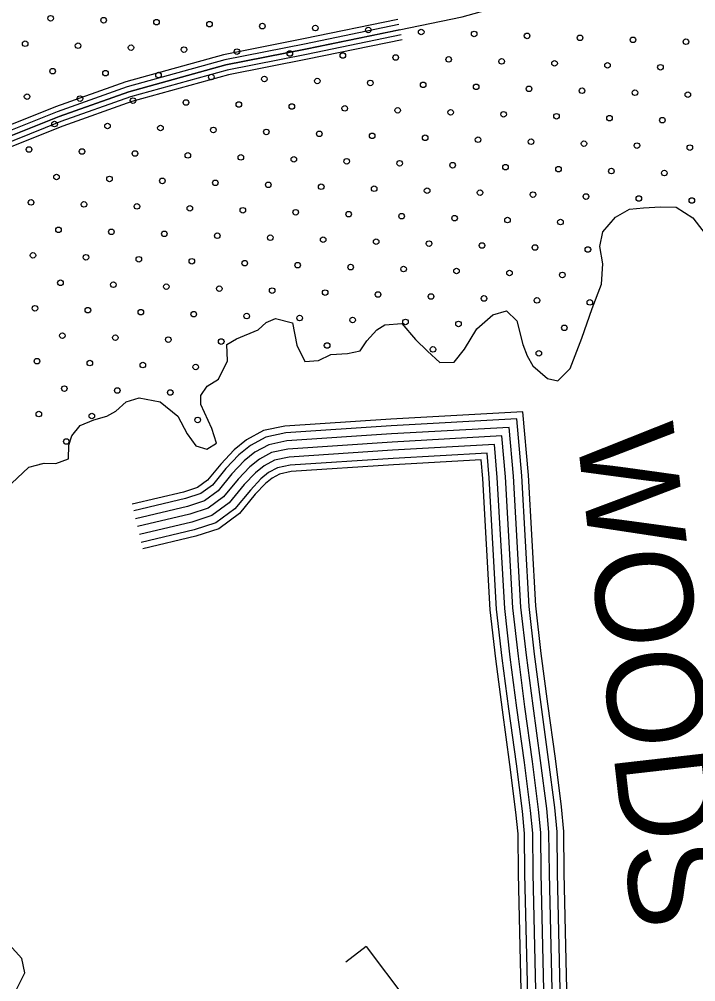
# Model space of a CAD drawing. Extents: x 1788175 to 1969470, y 584502 to 738744.
# Drawn here: x 1834948 to 1837524, y 725756 to 729424 of the extents above; entities that cross this region are included whole.
import ezdxf

# ---------------------------------------------------------------- set-up
doc = ezdxf.new("R2010")
doc.units = 0
for name, color, linetype in [('DESIGN - ROW - Right-of-Way and Easement Labels', 7, 'Continuous'), ('DESIGN - SCRATCH - User 1', 7, 'Continuous'), ('DESIGN - TRAFFIC CONTROL PERMANENT - Pavement Marking Text', 7, 'Continuous'), ('DESIGN - TRANSPORTATION - Edge of Traveled Way', 7, 'Continuous'), ('DESIGN - UTILITIES - Cable (Underground) with Text', 7, 'Continuous'), ('SURVEY - DRAINAGE - Natural Features', 7, 'Continuous'), ('SURVEY - TRANSPORTATION - Roads', 7, 'Continuous')]:
    doc.layers.add(name, color=color, linetype=linetype)

msp = doc.modelspace()

# ---------------------------------------------------------------- linework, layer by layer
at = {"layer": 'DESIGN - SCRATCH - User 1'}
for points in [[(1835587.3, 727844.2), (1835620.6, 727797.7), (1835662.4, 727785), (1835698.8, 727808.5), (1835681.7, 727864.8), (1835639, 727955.6), (1835639.6, 727989.6), (1835664.1, 728025.3), (1835706.6, 728052.7), (1835741.7, 728122.3), (1835738.7, 728184.5), (1835775, 728205.9), (1835857.6, 728240.8), (1835888.1, 728268.4), (1835924.4, 728283.9), (1835988.1, 728266.9), (1836004.8, 728182.5), (1836035.9, 728120), (1836088, 728123.2), (1836134.4, 728146.6), (1836198.4, 728149.6), (1836246.7, 728160.9), (1836271.3, 728198.6), (1836309.9, 728240.1), (1836340.3, 728259.7), (1836404.4, 728264.8), (1836457.5, 728203.9), (1836502.8, 728159.2), (1836550.2, 728116.4), (1836604.2, 728117.6), (1836643, 728167.1), (1836690.3, 728244.5), (1836751.1, 728297.7), (1836803.4, 728313), (1836842.8, 728274.3), (1836865.4, 728183.9), (1836882.8, 728141.5), (1836904.2, 728103.2), (1836959.5, 728054.3), (1836999.3, 728045.7), (1837046.1, 728093.1), (1837090, 728208.6), (1837129.8, 728322.2), (1837165.2, 728413.8), (1837170.4, 728491.8), (1837159.5, 728558.1), (1837170.3, 728614), (1837219.2, 728669.3), (1837271.8, 728700.6), (1837325.9, 728705.8), (1837390, 728708.9), (1837450, 728708), (1837513.4, 728667), (1837572.2, 728590)], [(1834897.5, 727634.1), (1834984.9, 727716.9), (1835043.2, 727732.1), (1835087.2, 727731.4), (1835135.5, 727748.7), (1835136.3, 727800.8), (1835148.9, 727836.7), (1835179.5, 727876.3), (1835231.9, 727897.5), (1835282.1, 727910.8), (1835316.4, 727930.3), (1835355, 727965.8), (1835405.3, 727981.1), (1835485.1, 727965.9), (1835552.3, 727910.8), (1835587.3, 727844.2)], [(1834935.6, 725720.8), (1834968.8, 725790.4), (1834957.6, 725844.7), (1834896.6, 725911.7)]]:
    msp.add_lwpolyline(points, dxfattribs=at)
at = {"layer": 'DESIGN - TRAFFIC CONTROL PERMANENT - Pavement Marking Text'}
for centre in [(1835067.5, 729427.8), (1835269.2, 729420.3), (1835470.8, 729412.8), (1835672.4, 729405.4), (1835874, 729397.9), (1836075.6, 729390.4), (1836277.2, 729383), (1836478.8, 729375.5), (1836680.4, 729368), (1834970.5, 729330.7), (1836882, 729360.6), (1837083.7, 729353.1), (1837285.3, 729345.6), (1837486.9, 729338.2), (1835172.1, 729323.2), (1835373.7, 729315.8), (1835575.3, 729308.3), (1835776.9, 729300.8), (1835978.5, 729293.4), (1836180.1, 729285.9), (1836381.7, 729278.4), (1836583.4, 729270.9), (1836785, 729263.5), (1836986.6, 729256), (1835075, 729226.1), (1835276.6, 729218.7), (1837188.2, 729248.5), (1837389.8, 729241.1), (1835478.2, 729211.2), (1835679.8, 729203.7), (1835881.5, 729196.3), (1836083.1, 729188.8), (1836284.7, 729181.3), (1836486.3, 729173.9), (1836687.9, 729166.4), (1836889.5, 729158.9), (1837091.1, 729151.5), (1837292.7, 729144), (1834977.9, 729129.1), (1835179.6, 729121.6), (1835381.2, 729114.1), (1837494.3, 729136.5), (1835582.8, 729106.7), (1835784.4, 729099.2), (1835986, 729091.7), (1836187.6, 729084.3), (1836389.2, 729076.8), (1836590.8, 729069.3), (1836792.4, 729061.9), (1836994, 729054.4), (1837195.7, 729046.9), (1837397.3, 729039.5), (1835082.5, 729024.5), (1835284.1, 729017.1), (1835485.7, 729009.6), (1835687.3, 729002.1), (1835888.9, 728994.7), (1836090.5, 728987.2), (1836292.1, 728979.7), (1836493.8, 728972.3), (1836695.4, 728964.8), (1834985.4, 728927.5), (1836897, 728957.3), (1837098.6, 728949.9), (1837300.2, 728942.4), (1837501.8, 728934.9), (1835187, 728920), (1835388.6, 728912.5), (1835590.2, 728905.1), (1835791.9, 728897.6), (1835993.5, 728890.1), (1836195.1, 728882.7), (1836396.7, 728875.2), (1836598.3, 728867.7), (1836799.9, 728860.3), (1837001.5, 728852.8), (1835090, 728822.9), (1835291.6, 728815.5), (1837203.1, 728845.3), (1837404.7, 728837.9), (1835493.2, 728808), (1835694.8, 728800.5), (1835896.4, 728793.1), (1836098, 728785.6), (1836299.6, 728778.1), (1836501.2, 728770.7), (1836702.8, 728763.2), (1836904.4, 728755.7), (1837106.1, 728748.3), (1837307.7, 728740.8), (1834992.9, 728725.9), (1835194.5, 728718.4), (1835396.1, 728710.9), (1837509.3, 728733.3), (1835597.7, 728703.5), (1835799.3, 728696), (1836000.9, 728688.5), (1836202.5, 728681.1), (1836404.2, 728673.6), (1836605.8, 728666.1), (1836807.4, 728658.7), (1837009, 728651.2), (1835097.4, 728621.3), (1835299, 728613.8), (1835500.6, 728606.4), (1835702.2, 728598.9), (1835903.9, 728591.4), (1836105.5, 728584), (1836307.1, 728576.5), (1836508.7, 728569), (1836710.3, 728561.6), (1835000.3, 728524.2), (1836911.9, 728554.1), (1837113.5, 728546.6), (1835202, 728516.8), (1835403.6, 728509.3), (1835605.2, 728501.8), (1835806.8, 728494.4), (1836008.4, 728486.9), (1836210, 728479.4), (1836411.6, 728472), (1836613.2, 728464.5), (1836814.8, 728457), (1837016.4, 728449.6), (1835104.9, 728419.7), (1835306.5, 728412.2), (1835508.1, 728404.8), (1835709.7, 728397.3), (1835911.3, 728389.8), (1836112.9, 728382.4), (1836314.5, 728374.9), (1836516.2, 728367.4), (1836717.8, 728360), (1836919.4, 728352.5), (1837121, 728345), (1835007.8, 728322.6), (1835209.4, 728315.2), (1835411, 728307.7), (1835612.6, 728300.2), (1835814.3, 728292.8), (1836015.9, 728285.3), (1836217.5, 728277.8), (1836419.1, 728270.4), (1836620.7, 728262.9), (1837023.9, 728248), (1835112.4, 728218.1), (1835314, 728210.6), (1835515.6, 728203.2), (1835717.2, 728195.7), (1836120.4, 728180.8), (1836523.6, 728165.8), (1835015.3, 728121), (1836926.8, 728150.9), (1835216.9, 728113.6), (1835418.5, 728106.1), (1835620.1, 728098.6), (1835119.8, 728016.5), (1835321.4, 728009), (1835523, 728001.6), (1835022.7, 727919.4), (1835224.4, 727911.9), (1835627.6, 727897), (1835127.3, 727814.9)]:
    msp.add_circle(centre, 10.6, dxfattribs=at)
for centre, start, end in [((1837210.6, 728643.7), 130.9527, 146.1367), ((1835030.2, 727717.8), 101.1588, 108.0176)]:
    msp.add_arc(centre, 10.6, start, end, dxfattribs=at)
at = {"layer": 'DESIGN - TRANSPORTATION - Edge of Traveled Way'}
for points in [[(1835587.3, 727844.2), (1835620.6, 727797.7), (1835662.4, 727785), (1835698.8, 727808.5), (1835681.7, 727864.8), (1835639, 727955.6), (1835639.6, 727989.6), (1835664.1, 728025.3), (1835706.6, 728052.7), (1835741.7, 728122.3), (1835738.7, 728184.5), (1835775, 728205.9), (1835857.6, 728240.8), (1835888.1, 728268.4), (1835924.4, 728283.9), (1835988.1, 728266.9), (1836004.8, 728182.5), (1836035.9, 728120), (1836088, 728123.2), (1836134.4, 728146.6), (1836198.4, 728149.6), (1836246.7, 728160.9), (1836271.3, 728198.6), (1836309.9, 728240.1), (1836340.3, 728259.7), (1836404.4, 728264.8), (1836457.5, 728203.9), (1836502.8, 728159.2), (1836550.2, 728116.4), (1836604.2, 728117.6), (1836643, 728167.1), (1836690.3, 728244.5), (1836751.1, 728297.7), (1836803.4, 728313), (1836842.8, 728274.3), (1836865.4, 728183.9), (1836882.8, 728141.5), (1836904.2, 728103.2), (1836959.5, 728054.3), (1836999.3, 728045.7), (1837046.1, 728093.1), (1837090, 728208.6), (1837129.8, 728322.2), (1837165.2, 728413.8), (1837170.4, 728491.8), (1837159.5, 728558.1), (1837170.3, 728614), (1837219.2, 728669.3), (1837271.8, 728700.6), (1837325.9, 728705.8), (1837390, 728708.9), (1837450, 728708), (1837513.4, 728667), (1837572.2, 728590)], [(1834897.5, 727634.1), (1834984.9, 727716.9), (1835043.2, 727732.1), (1835087.2, 727731.4), (1835135.5, 727748.7), (1835136.3, 727800.8), (1835148.9, 727836.7), (1835179.5, 727876.3), (1835231.9, 727897.5), (1835282.1, 727910.8), (1835316.4, 727930.3), (1835355, 727965.8), (1835405.3, 727981.1), (1835485.1, 727965.9), (1835552.3, 727910.8), (1835587.3, 727844.2)], [(1834935.6, 725720.8), (1834968.8, 725790.4), (1834957.6, 725844.7), (1834896.6, 725911.7)]]:
    msp.add_lwpolyline(points, dxfattribs=at)
at = {"layer": 'DESIGN - UTILITIES - Cable (Underground) with Text'}
for p, q in [((1836269.7, 725890), (1836191.2, 725830.9)), ((1836421, 725689.1), (1836269.8, 725890))]:
    msp.add_line(p, q, dxfattribs=at)
at = {"layer": 'SURVEY - DRAINAGE - Natural Features'}
for points in [[(1830739.3, 725746.7), (1832581.2, 727327.8), (1833203.8, 727851.3), (1833475, 728045.6), (1834325, 728647.9), (1834602, 728826.1), (1834858.2, 728956.5), (1835099.8, 729053.1), (1835365.5, 729147.3), (1835735.3, 729250), (1836038.5, 729309.6), (1836634.8, 729433), (1837219.7, 729596.6), (1837477.2, 729676.9), (1837714.6, 729757.6), (1837879.7, 729821.2), (1838212.7, 730002.6), (1838773.7, 730294.7), (1839086.2, 730442.3), (1839327.8, 730536.9), (1839474.9, 730600.8), (1839581.8, 730617.2)], [(1836389.8, 729423.2), (1836030.6, 729348.8), (1835726.1, 729288.9), (1835353.4, 729185.5), (1835085.7, 729090.5), (1834841.6, 728993), (1834582, 728860.8), (1834302.6, 728681.1), (1833451.8, 728078.2), (1833179.2, 727882.9), (1833100.1, 727816.4)], [(1836393.8, 729403.6), (1836034.5, 729329.2), (1835730.7, 729269.5), (1835359.5, 729166.4), (1835092.8, 729071.8), (1834849.9, 728974.7), (1834592, 728843.5), (1834313.8, 728664.5), (1833463.4, 728061.9), (1833191.5, 727867.1), (1833113, 727801.1)], [(1836397.9, 729384), (1836038.5, 729309.6), (1835735.3, 729250), (1835365.5, 729147.3), (1835099.8, 729053.1), (1834858.2, 728956.5), (1834602, 728826.1), (1834325, 728647.9), (1833475, 728045.6), (1833203.8, 727851.3), (1833125.8, 727785.8)], [(1836401.9, 729364.4), (1836042.4, 729290), (1835739.9, 729230.5), (1835371.5, 729128.2), (1835106.9, 729034.4), (1834866.4, 728938.3), (1834611.9, 728808.7), (1834336.2, 728631.3), (1833486.6, 728029.3), (1833216.1, 727835.5), (1833138.7, 727770.5)], [(1836405.8, 729345.8), (1836046.2, 729271.4), (1835744.3, 729212), (1835377.2, 729110.1), (1835113.6, 729016.6), (1834874.3, 728920.9), (1834621.4, 728792.2), (1834346.8, 728615.6), (1833497.6, 728013.8), (1833227.7, 727820.5), (1833150.9, 727755.9)]]:
    msp.add_lwpolyline(points, dxfattribs=at)
at = {"layer": 'SURVEY - TRANSPORTATION - Roads'}
for points in [[(1836866.1, 727928.1), (1836362.7, 727900), (1835959.4, 727873.4), (1835878.5, 727856.3), (1835813.7, 727821), (1835766.5, 727782.8), (1835715.6, 727728.8), (1835665.5, 727667.7), (1835627, 727639.4), (1835573.5, 727621.9), (1835378.2, 727575.6)], [(1837041.5, 725394.7), (1837023.7, 726169.4), (1837022.1, 726329), (1837012.9, 726422.3), (1836989.6, 726606.6), (1836960.8, 726815.4), (1836935.9, 727007.1), (1836915.2, 727188.5), (1836887, 727686.4), (1836866.1, 727928.1)], [(1836842.6, 727901), (1836364.3, 727874.3), (1835962.9, 727847.8), (1835887.5, 727831.9), (1835828.1, 727799.5), (1835784, 727763.9), (1835734.9, 727711.8), (1835683.4, 727648.9), (1835639, 727616.2), (1835580.5, 727597.1), (1835384.1, 727550.6)], [(1837015.8, 725394.1), (1836997.9, 726169), (1836996.4, 726327.6), (1836987.4, 726419.4), (1836964.1, 726603.2), (1836935.3, 726812), (1836910.4, 727004), (1836889.5, 727186.3), (1836861.4, 727684.5), (1836842.6, 727901)], [(1836814.3, 727868.4), (1836366.2, 727843.4), (1835967.2, 727817), (1835898.3, 727802.5), (1835845.4, 727773.7), (1835805.1, 727741.1), (1835758.2, 727691.4), (1835704.9, 727626.2), (1835653.3, 727588.3), (1835588.9, 727567.3), (1835391.3, 727520.4)], [(1836786, 727835.8), (1836368.1, 727812.4), (1835971.4, 727786.2), (1835909.2, 727773.1), (1835862.7, 727747.8), (1835826.3, 727718.3), (1835781.5, 727670.9), (1835726.4, 727603.6), (1835667.7, 727560.4), (1835597.3, 727537.4), (1835398.4, 727490.3)], [(1836786, 727835.8), (1836368.1, 727812.4), (1835971.4, 727786.2), (1835909.2, 727773.1), (1835862.7, 727747.8), (1835826.3, 727718.3), (1835781.5, 727670.9), (1835726.4, 727603.6), (1835667.7, 727560.4), (1835597.3, 727537.4), (1835398.4, 727490.3)], [(1836953.8, 725392.7), (1836936, 726168), (1836934.4, 726324.2), (1836925.8, 726412.5), (1836902.6, 726595.1), (1836873.9, 726803.8), (1836848.8, 726996.4), (1836827.7, 727181), (1836799.5, 727680.1), (1836786, 727835.8)], [(1836953.8, 725392.7), (1836936, 726168), (1836934.4, 726324.2), (1836925.8, 726412.5), (1836902.6, 726595.1), (1836873.9, 726803.8), (1836848.8, 726996.4), (1836827.7, 727181), (1836799.5, 727680.1), (1836786, 727835.8)], [(1836984.8, 725393.4), (1836967, 726168.5), (1836965.4, 726325.9), (1836956.6, 726415.9), (1836933.3, 726599.2), (1836904.6, 726807.9), (1836879.6, 727000.2), (1836858.6, 727183.7), (1836830.4, 727682.3), (1836814.3, 727868.4)], [(1836757.8, 727803.1), (1836370, 727781.5), (1835975.6, 727755.4), (1835920, 727743.7), (1835880.1, 727721.9), (1835847.4, 727695.5), (1835804.8, 727650.4), (1835747.9, 727580.9), (1835682, 727532.5), (1835605.7, 727507.5), (1835405.6, 727460.1)], [(1836922.9, 725391.9), (1836905, 726167.5), (1836903.4, 726322.6), (1836895, 726409), (1836871.9, 726591), (1836843.1, 726799.7), (1836818.1, 726992.7), (1836796.8, 727178.4), (1836768.6, 727677.9), (1836757.8, 727803.1)], [(1836729.5, 727770.5), (1836371.9, 727750.5), (1835979.9, 727724.7), (1835930.9, 727714.3), (1835897.4, 727696.1), (1835868.5, 727672.7), (1835828.1, 727629.9), (1835769.4, 727558.3), (1835696.4, 727504.6), (1835614.1, 727477.7), (1835412.7, 727429.9)], [(1836891.9, 725391.2), (1836874, 726167), (1836872.4, 726320.9), (1836864.2, 726405.6), (1836841.1, 726587), (1836812.4, 726795.6), (1836787.3, 726988.9), (1836765.9, 727175.7), (1836737.7, 727675.7), (1836729.5, 727770.5)], [(1836706.9, 727744.5), (1836373.4, 727725.9), (1835983.3, 727700.1), (1835939.5, 727690.9), (1835911.2, 727675.4), (1835885.3, 727654.5), (1835846.6, 727613.6), (1835786.6, 727540.2), (1835707.8, 727482.3), (1835620.8, 727453.8), (1835418.4, 727405.9)], [(1836867.2, 725390.7), (1836849.2, 726166.6), (1836847.7, 726319.6), (1836839.6, 726402.8), (1836816.6, 726583.7), (1836787.9, 726792.3), (1836762.8, 726985.9), (1836741.3, 727173.6), (1836713, 727673.9), (1836706.9, 727744.5)]]:
    msp.add_lwpolyline(points, dxfattribs=at)

# ---------------------------------------------------------------- texts
at = {"layer": 'DESIGN - ROW - Right-of-Way and Easement Labels'}
msp.add_text('WOODS', height=370, rotation=276.5292, dxfattribs=at).set_placement((1837069.6, 727855.7))

doc.saveas('drawing.dxf')
